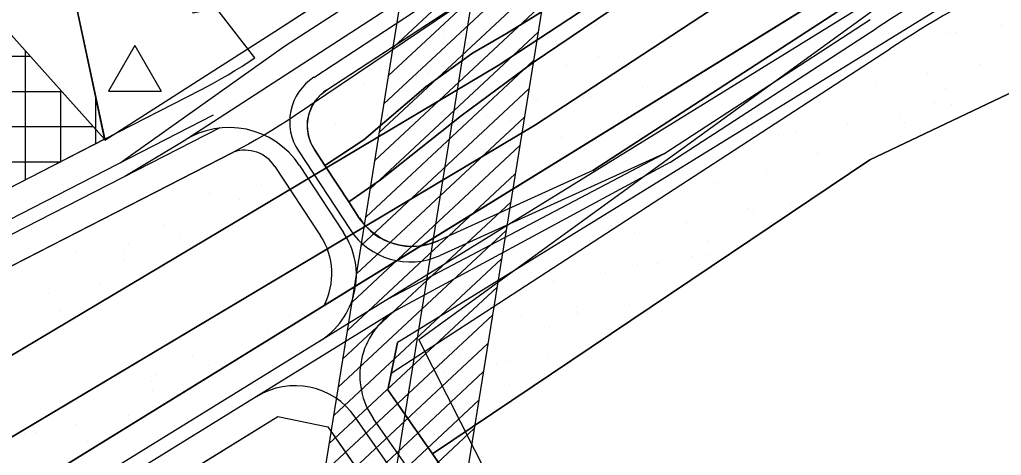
# Model space of a CAD drawing. Extents: x 419109 to 421295, y 4452223 to 4457798.
# Drawn here: x 419675.5 to 419954.6, y 4454549.2 to 4454673.2 of the extents above; entities that cross this region are included whole.
import ezdxf

# ---------------------------------------------------------------- set-up
doc = ezdxf.new("R2010")
doc.units = 0
for name, color, linetype in [('ADA', 7, 'Continuous'), ('ADAKENARI', 7, 'Continuous'), ('Default', 7, 'Continuous'), ('KALDIRIM', 7, 'Continuous'), ('KALDIRIM_FAT', 7, 'Continuous'), ('PL_AGACLANDIRILACAK', 7, 'Continuous'), ('PL_AYA_AGACLANDIRIL', 7, 'Continuous'), ('PL_AYA_PARK_DINLENME', 7, 'Continuous'), ('PL_K_AKARYAKIT_LPG_Y', 7, 'Continuous'), ('PL_TA_K_DERE', 7, 'Continuous'), ('PL_TICARET', 7, 'Continuous'), ('SN_KENTSEL_DONUSUM', 7, 'Continuous'), ('TA_ENH_154', 7, 'Continuous'), ('TA_ENH_KORUMA', 7, 'Continuous'), ('TA_ENH_TARAMA', 7, 'Continuous'), ('TR_BAKIMAKARYAKIT', 7, 'Continuous'), ('TR_PARKALANI', 7, 'Continuous'), ('TR_TİCARET', 7, 'Continuous'), ('TRFAT_AĞAÇLANDıRıLAC', 7, 'Continuous'), ('TRFAT_PARKALANI', 7, 'Continuous')]:
    doc.layers.add(name, color=color, linetype=linetype)

# ---------------------------------------------------------------- blocks, each defined once
blk = doc.blocks.new('POINT_DISPLAY')
at = {"layer": 'Default'}
blk.add_line((0, 0), (0, 0), dxfattribs=at)

msp = doc.modelspace()

# ---------------------------------------------------------------- linework, layer by layer
at = {"layer": 'ADA'}
for p, q in [((419917.2, 4454633.26), (420027.16, 4454685.78)), ((419602.02, 4454535.21), (419811.51, 4454660.19)), ((419822.13, 4454643.23), (419611.65, 4454517.66)), ((419792.84, 4454549.61), (419917.2, 4454633.26))]:
    msp.add_line(p, q, dxfattribs=at)
at = {"layer": 'ADAKENARI'}
for p, q in [((419699.79, 4454638.92), (419641.68, 4454911.26)), ((419748.1, 4454669.86), (419950.72, 4454801.48)), ((419965.9, 4454717.86), (419616, 4454501.6)), ((419762.85, 4454653.24), (419815.24, 4454687.59)), ((419821.53, 4454661.01), (419853.58, 4454682.81)), ((419830.24, 4454679.44), (419813.93, 4454669.29)), ((419838.5, 4454630.25), (419913.5, 4454679.08)), ((419699.79, 4454638.92), (419748.1, 4454669.86)), ((419813.93, 4454669.29), (419804.28, 4454663.64)), ((419781.15, 4454572.62), (419922.77, 4454664.83)), ((419804.28, 4454663.64), (419791.03, 4454654.09)), ((419801.07, 4454645.81), (419821.53, 4454661.01)), ((419791.03, 4454654.09), (419773.41, 4454638.97)), ((419778.06, 4454627.62), (419801.07, 4454645.81)), ((419699.63, 4454639.15), (419213.94, 4454389.67)), ((419773.41, 4454638.97), (419762.3, 4454631.65)), ((419223.08, 4454371.88), (419736.15, 4454635.42)), ((419759.31, 4454636.2), (419762.3, 4454631.65)), ((419748.09, 4454631.41), (419761.09, 4454611.63)), ((419762.3, 4454631.65), (419769.06, 4454621.35)), ((419838.5, 4454630.25), (419794.54, 4454610.26)), ((419769.06, 4454621.35), (419778.06, 4454627.62)), ((419769.06, 4454621.35), (419772.09, 4454616.74)), ((419780.15, 4454567.8), (419782.93, 4454581.26)), ((419792.84, 4454549.61), (419780.15, 4454567.8)), ((419625.89, 4454484.2), (419748.88, 4454560.22)), ((419748.88, 4454560.22), (419763.11, 4454557.27)), ((419763.11, 4454557.27), (419777.73, 4454536.32)), ((419839.11, 4454483.3), (419792.84, 4454549.61))]:
    msp.add_line(p, q, dxfattribs=at)
for centre, radius, start, end in [((420133.97, 4454340.46), 387.07, 110.8356, 123.0679), ((419769.6, 4454642.95), 12.3, 123.2489, 213.3046), ((419658.47, 4454786.64), 170, 297.1878, 297.2653), ((419739.54, 4454625.79), 10.24, 33.3046, 108.1051), ((419787.11, 4454626.61), 17.97, 213.3046, 294.4584), ((419744.82, 4454600.94), 19.47, 332.2342, 33.3046)]:
    msp.add_arc(centre, radius, start, end, dxfattribs=at)
at = {"layer": 'KALDIRIM'}
for p, q in [((419943.75, 4454694.77), (419619.96, 4454494.64)), ((419217.59, 4454382.55), (419730.66, 4454646.09)), ((419219.42, 4454378.99), (419732.49, 4454642.54)), ((419782.51, 4454590.41), (419742.81, 4454565.87)), ((419742.81, 4454565.87), (419621.94, 4454491.16)), ((419829.06, 4454476.74), (419770.92, 4454560.06)), ((419831.78, 4454479.83), (419776.14, 4454559.58))]:
    msp.add_line(p, q, dxfattribs=at)
for centre, radius, start, end in [((419793.9, 4454571.98), 21.67, 121.7192, 214.9058), ((419753.8, 4454548.1), 20.89, 34.9058, 121.7192)]:
    msp.add_arc(centre, radius, start, end, dxfattribs=at)
at = {"layer": 'KALDIRIM_FAT'}
for p, q in [((419750.81, 4454665.66), (419958.74, 4454800.72)), ((419722.05, 4454638.63), (419950.63, 4454787.11)), ((419759.12, 4454656.78), (419812.18, 4454691.57)), ((419858.67, 4454635.03), (419917.31, 4454673.21)), ((419860.31, 4454632.51), (419918.95, 4454670.7)), ((419704.15, 4454632.47), (419750.81, 4454665.66)), ((419705.42, 4454628.63), (419722.05, 4454638.63)), ((419754.77, 4454635.82), (419769.45, 4454613.47)), ((419780.26, 4454593.72), (419858.67, 4454635.03)), ((419858.67, 4454635.03), (419795.03, 4454606.08)), ((419860.31, 4454632.51), (419782.51, 4454590.41)), ((419755.09, 4454631.7), (419767.61, 4454612.63))]:
    msp.add_line(p, q, dxfattribs=at)
for centre, radius, start, end in [((420133.97, 4454340.46), 394.07, 110.8356, 123.0679), ((419767.42, 4454644.13), 15.13, 123.2489, 213.3046), ((419735.08, 4454618.56), 23.93, 33.3046, 123.0067), ((419749.12, 4454600.48), 22.13, 301.7192, 33.3046), ((419786.56, 4454624.71), 20.46, 213.3046, 294.4584)]:
    msp.add_arc(centre, radius, start, end, dxfattribs=at)
at = {"layer": 'PL_AGACLANDIRILACAK'}
msp.add_lwpolyline([(419734.87, 4454685.35), (419736.55, 4454677.53), (419724.82, 4454675.01), (419723.14, 4454682.83), (419721.16, 4454682.4), (419675.55, 4454893), (419798.07, 4454919.51), (419816.02, 4454916.03), (419816.87, 4454943.14), (419800.16, 4454954.39), (419766.31, 4454938.21), (419641.68, 4454911.26), (419659.62, 4454827.2), (419683.27, 4454716.35), (419699.73, 4454639.2), (419699.79, 4454638.92), (419748.1, 4454669.86), (419950.72, 4454801.48)], dxfattribs=at)
at = {"layer": 'PL_AYA_AGACLANDIRIL'}
msp.add_lwpolyline([(419335.61, 4454333.08), (419625.89, 4454484.2), (419748.88, 4454560.22), (419763.11, 4454557.27), (419777.73, 4454536.32), (419751.4, 4454522.48), (419381.25, 4454328.3), (419322.49, 4454300.11), (419331.42, 4454280.21), (419166.21, 4454236.66), (419188.8, 4454266.34), (419199.02, 4454270.36), (419218.9, 4454278.48), (419238.67, 4454286.89), (419258.31, 4454295.58), (419277.83, 4454304.55), (419297.23, 4454313.79), (419316.49, 4454323.3)], close=True, dxfattribs=at)
at = {"layer": 'PL_AYA_PARK_DINLENME'}
for points in [[(419792.54, 4455014.98), (419783.44, 4454965.14), (419618.35, 4454925.46), (419646.92, 4454819.1), (419672.32, 4454669.87), (419699.63, 4454639.15), (419727.01, 4454653.21), (419728.99, 4454654.25), (419730.96, 4454655.31), (419732.9, 4454656.41), (419734.84, 4454657.53), (419736.75, 4454658.68), (419738.65, 4454659.86), (419740.53, 4454661.07), (419742.39, 4454662.31), (419719.21, 4454692.39), (419695.82, 4454829.8), (419679.96, 4454888.84), (419869.31, 4454934.36), (419884.24, 4455014.01)], [(419973.07, 4454793.89), (419753.58, 4454645.73), (419751.47, 4454644.33), (419749.34, 4454642.96), (419747.19, 4454641.62), (419745.02, 4454640.32), (419742.83, 4454639.04), (419740.62, 4454637.8), (419738.39, 4454636.6), (419736.15, 4454635.42), (419223.08, 4454371.88)], [(419602.02, 4454535.21), (419811.51, 4454660.19), (419960.43, 4454757.97)], [(419968.96, 4454739.65), (419822.13, 4454643.23), (419611.65, 4454517.66)], [(419616, 4454501.6), (419965.9, 4454717.86)], [(419950.06, 4454684.56), (419784.1, 4454581.98), (419782.93, 4454581.26), (419780.15, 4454567.8), (419792.84, 4454549.61), (419917.2, 4454633.26), (420013.13, 4454679.08), (420027.16, 4454685.78), (420021.14, 4454703.64), (420017.59, 4454714.18), (420012.31, 4454712.4), (420001.65, 4454708.8)], [(419830.24, 4454679.44), (419813.93, 4454669.29), (419804.28, 4454663.64), (419791.03, 4454654.09), (419773.41, 4454638.97), (419762.3, 4454631.65), (419759.31, 4454636.2), (419758.29, 4454638.09), (419757.62, 4454640.12), (419757.31, 4454642.25), (419757.38, 4454644.39), (419757.81, 4454646.49), (419758.61, 4454648.49), (419759.73, 4454650.31), (419761.16, 4454651.91), (419762.85, 4454653.24), (419815.24, 4454687.59)], [(419913.5, 4454679.08), (419838.5, 4454630.25), (419794.54, 4454610.26), (419791.89, 4454609.29), (419789.12, 4454608.76), (419786.29, 4454608.66), (419783.49, 4454609.01), (419780.78, 4454609.79), (419778.22, 4454610.99), (419775.88, 4454612.58), (419773.82, 4454614.51), (419772.09, 4454616.74), (419769.06, 4454621.35), (419778.06, 4454627.62), (419801.07, 4454645.81), (419821.53, 4454661.01), (419853.58, 4454682.81)]]:
    msp.add_lwpolyline(points, dxfattribs=at)
at = {"layer": 'PL_K_AKARYAKIT_LPG_Y'}
msp.add_lwpolyline([(419523.14, 4454604.75), (419532.89, 4454557.68), (419533.67, 4454553.9), (419699.63, 4454639.15), (419672.32, 4454669.87), (419665.62, 4454709.23), (419592.79, 4454679.86), (419556.86, 4454639.24), (419523.14, 4454604.75)], dxfattribs=at)
at = {"layer": 'PL_TA_K_DERE'}
for points in [[(419960.43, 4454757.97), (419811.51, 4454660.19), (419602.02, 4454535.21)], [(419611.65, 4454517.66), (419822.13, 4454643.23), (419968.96, 4454739.65)], [(419830.24, 4454679.44), (419813.93, 4454669.29), (419804.28, 4454663.64), (419791.03, 4454654.09), (419773.41, 4454638.97), (419762.3, 4454631.65), (419769.06, 4454621.35), (419778.06, 4454627.62), (419801.07, 4454645.81), (419821.53, 4454661.01), (419853.58, 4454682.81)], [(419853.58, 4454682.81), (419821.53, 4454661.01), (419801.07, 4454645.81), (419778.06, 4454627.62), (419769.06, 4454621.35), (419762.3, 4454631.65), (419773.41, 4454638.97), (419791.03, 4454654.09), (419804.28, 4454663.64), (419813.93, 4454669.29), (419830.24, 4454679.44)]]:
    msp.add_lwpolyline(points, dxfattribs=at)
at = {"layer": 'PL_TICARET'}
msp.add_lwpolyline([(420085.45, 4454703.12), (420039.09, 4454667.79), (420028.1, 4454686.23), (420027.16, 4454685.78), (420013.13, 4454679.08), (419917.2, 4454633.26), (419792.84, 4454549.61), (419839.11, 4454483.3), (419858.22, 4454451.9), (419928.05, 4454314.54), (419940.34, 4454309.33), (420117.41, 4454362.33), (420121.93, 4454364.07), (420126.82, 4454366.86), (420132.5, 4454371.37), (420150.21, 4454654.9), (420133.32, 4454650.02)], dxfattribs=at)
at = {"layer": 'SN_KENTSEL_DONUSUM'}
for p, q in [((419789.03, 4454582.16), (419975.63, 4454717.8)), ((419931.85, 4454300.11), (419789.03, 4454582.16))]:
    msp.add_line(p, q, dxfattribs=at)
at = {"layer": 'TA_ENH_154'}
msp.add_lwpolyline([(421244.23, 4452871.73), (420603.45, 4452866.93), (420104.11, 4452747.15), (419709.07, 4452649.72), (419353.3, 4452559.56), (419284.53, 4452601.29), (419287.68, 4452599.87), (419484.08, 4452691.72), (419833.95, 4454863.94), (419862.83, 4455014.24)], dxfattribs=at)
at = {"layer": 'TA_ENH_KORUMA'}
msp.add_line((419466.02, 4452705.35), (419814.25, 4454867.42), dxfattribs=at)
msp.add_lwpolyline([(419883.15, 4455014.02), (419853.65, 4454860.46), (419502.14, 4452678.09), (419329.55, 4452597.37), (419356.51, 4452581.01), (419704.22, 4452669.12), (420099.38, 4452766.58), (420601.01, 4452886.92), (421244.44, 4452891.74)], dxfattribs=at)
at = {"layer": 'TA_ENH_TARAMA'}
for p, q in [((419781.69, 4454665.31), (419829.39, 4454709.89)), ((419780.4, 4454657.26), (419828.1, 4454701.84)), ((419779.1, 4454649.2), (419826.8, 4454693.78)), ((419777.8, 4454641.14), (419825.5, 4454685.72)), ((419776.5, 4454633.09), (419824.2, 4454677.66)), ((419775.21, 4454625.03), (419822.91, 4454669.61)), ((419773.91, 4454616.97), (419821.61, 4454661.55)), ((419772.61, 4454608.91), (419820.31, 4454653.49)), ((419771.31, 4454600.86), (419819.01, 4454645.44)), ((419770.02, 4454592.8), (419817.71, 4454637.38)), ((419768.72, 4454584.74), (419816.42, 4454629.32)), ((419767.42, 4454576.69), (419815.12, 4454621.26)), ((419766.12, 4454568.63), (419813.82, 4454613.21)), ((419764.82, 4454560.57), (419812.52, 4454605.15)), ((419763.53, 4454552.51), (419811.23, 4454597.09)), ((419762.23, 4454544.46), (419809.93, 4454589.04)), ((419760.93, 4454536.4), (419808.63, 4454580.98)), ((419759.63, 4454528.34), (419807.33, 4454572.92)), ((419758.34, 4454520.29), (419806.04, 4454564.86)), ((419757.04, 4454512.23), (419804.74, 4454556.81))]:
    msp.add_line(p, q, dxfattribs=at)
at = {"layer": 'TR_BAKIMAKARYAKIT'}
for p, q in [((419577.67, 4454662.77), (419678.64, 4454662.77)), ((419677.23, 4454627.64), (419677.23, 4454664.35)), ((419568.82, 4454652.77), (419687.53, 4454652.77)), ((419687.23, 4454632.78), (419687.23, 4454653.1)), ((419697.23, 4454637.91), (419697.23, 4454650.93)), ((419559.98, 4454642.77), (419696.42, 4454642.77)), ((419550.53, 4454632.77), (419687.21, 4454632.77))]:
    msp.add_line(p, q, dxfattribs=at)
at = {"layer": 'TR_TİCARET'}
msp.add_lwpolyline([(420085.45, 4454703.12), (420039.09, 4454667.79), (420028.1, 4454686.23), (420027.16, 4454685.78), (420013.13, 4454679.08), (419917.2, 4454633.26), (419792.84, 4454549.61), (419839.11, 4454483.3), (419858.22, 4454451.9), (419928.05, 4454314.54), (419940.34, 4454309.33), (420117.41, 4454362.33), (420121.93, 4454364.07), (420126.82, 4454366.86), (420132.5, 4454371.37), (420150.21, 4454654.9)], dxfattribs=at)
at = {"layer": 'TRFAT_AĞAÇLANDıRıLAC'}
for p, q in [((419708.25, 4454665.86), (419700.75, 4454652.88)), ((419708.25, 4454665.86), (419715.75, 4454652.88)), ((419700.75, 4454652.88), (419715.75, 4454652.88))]:
    msp.add_line(p, q, dxfattribs=at)
at = {"layer": 'TRFAT_PARKALANI'}
for p, q in [((419795.33, 4454671.13), (419795.33, 4454671.13)), ((419811.19, 4454671.61), (419811.19, 4454671.61)), ((419839.17, 4454671.79), (419839.17, 4454671.79)), ((419895.67, 4454672.94), (419895.67, 4454672.94)), ((419796.42, 4454669), (419796.42, 4454669)), ((419859.83, 4454668.98), (419859.83, 4454668.98)), ((419890.14, 4454670.63), (419890.14, 4454670.63)), ((419803.35, 4454667.48), (419803.35, 4454667.48)), ((419875.37, 4454668.02), (419875.37, 4454668.02)), ((419845.83, 4454662.81), (419845.83, 4454662.81)), ((419855.74, 4454664.95), (419855.74, 4454664.95)), ((419860.6, 4454665.42), (419860.6, 4454665.42)), ((419831.05, 4454660.21), (419831.05, 4454660.21)), ((419840.1, 4454662.63), (419840.1, 4454662.63)), ((419777.95, 4454658.97), (419777.95, 4454658.97)), ((419788.31, 4454657.42), (419788.31, 4454657.42)), ((419791.86, 4454657.84), (419791.86, 4454657.84)), ((419869.64, 4454657.43), (419869.64, 4454657.43)), ((419882.03, 4454659.04), (419882.03, 4454659.04)), ((419773.53, 4454654.82), (419773.53, 4454654.82)), ((419867.26, 4454656.44), (419867.26, 4454656.44)), ((419852.49, 4454653.83), (419852.49, 4454653.83)), ((419822.72, 4454650.47), (419822.72, 4454650.47)), ((419837.71, 4454651.23), (419837.71, 4454651.23)), ((419807.08, 4454648.15), (419807.08, 4454648.15)), ((419808.17, 4454646.02), (419808.17, 4454646.02)), ((419822.94, 4454648.62), (419822.94, 4454648.62)), ((419850.94, 4454648.46), (419850.94, 4454648.46)), ((419765.42, 4454643.23), (419765.42, 4454643.23)), ((419780.19, 4454645.84), (419780.19, 4454645.84)), ((419815.1, 4454644.5), (419815.1, 4454644.5)), ((419859.15, 4454644.85), (419859.15, 4454644.85)), ((419836.62, 4454642.94), (419836.62, 4454642.94)), ((419844.38, 4454642.25), (419844.38, 4454642.25)), ((419829.6, 4454639.64), (419829.6, 4454639.64)), ((419839.45, 4454638.82), (419839.45, 4454638.82)), ((419851.4, 4454640.33), (419851.4, 4454640.33)), ((419789.7, 4454635.98), (419789.7, 4454635.98)), ((419803.61, 4454634.86), (419803.61, 4454634.86)), ((419814.83, 4454637.04), (419814.83, 4454637.04)), ((419800.06, 4454634.44), (419800.06, 4454634.44)), ((419785.29, 4454631.83), (419785.29, 4454631.83)), ((419836.26, 4454630.66), (419836.26, 4454630.66)), ((419803.61, 4454628.45), (419803.61, 4454628.45)), ((419821.49, 4454628.06), (419821.49, 4454628.06)), ((419806.72, 4454625.46), (419806.72, 4454625.46)), ((419818.38, 4454625.85), (419818.38, 4454625.85)), ((419791.95, 4454622.85), (419791.95, 4454622.85)), ((419777.18, 4454620.25), (419777.18, 4454620.25)), ((419794.72, 4454614.34), (419794.72, 4454614.34)), ((419798.61, 4454613.87), (419798.61, 4454613.87)), ((419801, 4454613.68), (419801, 4454613.68)), ((419783.84, 4454611.27), (419783.84, 4454611.27)), ((419785.36, 4454611.36), (419785.36, 4454611.36))]:
    msp.add_line(p, q, dxfattribs=at)

# ---------------------------------------------------------------- block references
at = {"layer": 'TR_PARKALANI', "xscale": 0.1, "yscale": 0.10000000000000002}
for p in [(419954.58, 4454671.67), (419938.94, 4454669.35), (419941.79, 4454669.5), (419927.02, 4454666.9), (419948.45, 4454660.52), (419921.56, 4454657.18), (419933.68, 4454657.92), (419918.9, 4454655.31), (419904.13, 4454652.71), (419938.63, 4454653.69), (419902.79, 4454649.73), (419935.46, 4454649.65), (419940.34, 4454648.94), (419925.56, 4454646.33), (419910.79, 4454643.73), (419927.14, 4454644.05), (419888.54, 4454642.69), (419896.02, 4454641.12), (419891.3, 4454640.09), (419737.51, 4454635.26), (419771.08, 4454636.47), (419902.45, 4454635.16), (419902.68, 4454632.14), (419917.45, 4454634.75), (419887.91, 4454629.54), (419873.14, 4454626.93), (419729.4, 4454623.68), (419744.17, 4454626.28), (419858.36, 4454624.33), (419714.63, 4454621.07), (419738.06, 4454621.98), (419869.43, 4454620.68), (419882.41, 4454619.57), (419884.2, 4454618.07), (419894.57, 4454620.56), (419865.02, 4454615.35), (419879.8, 4454617.95), (419716.81, 4454614.65), (419850.25, 4454612.75), (419721.29, 4454612.09), (419870.92, 4454609.93), (419705.04, 4454607.49), (419706.51, 4454609.49), (419676.97, 4454604.28), (419691.74, 4454606.89), (419705.32, 4454605.01), (419866.83, 4454605.91), (419871.69, 4454606.37), (419851.18, 4454603.59), (419856.91, 4454603.77), (419760.29, 4454600.58), (419827.37, 4454598.56), (419842.14, 4454601.16), (419698.4, 4454597.91), (419683.63, 4454595.3), (419686.8, 4454590.4), (419833.81, 4454591.42), (419848.8, 4454592.18), (419752.17, 4454588.99), (419818.17, 4454589.1), (419834.03, 4454589.58), (419737.4, 4454586.39), (419746.06, 4454584.69), (419819.26, 4454586.97), (419826.19, 4454585.45), (419722.63, 4454583.78), (419804.49, 4454584.37), (419724.81, 4454577.35), (419800.79, 4454576.93), (419825.92, 4454577.99), (419729.29, 4454574.8), (419785.15, 4454574.61), (419811.15, 4454575.39), (419814.7, 4454575.81), (419714.52, 4454572.2), (419796.37, 4454572.78), (419699.75, 4454569.59), (419713.05, 4454570.2), (419781.6, 4454570.18), (419814.69, 4454569.4), (419713.32, 4454567.71), (419803.03, 4454563.8), (419706.41, 4454560.61), (419788.26, 4454561.2), (419691.64, 4454558.01), (419676.86, 4454555.4), (419680.03, 4454555.71), (419694.8, 4454553.11), (419794.92, 4454552.22), (419796.45, 4454552.31)]:
    msp.add_blockref('POINT_DISPLAY', p, dxfattribs=at)

doc.saveas('drawing.dxf')
